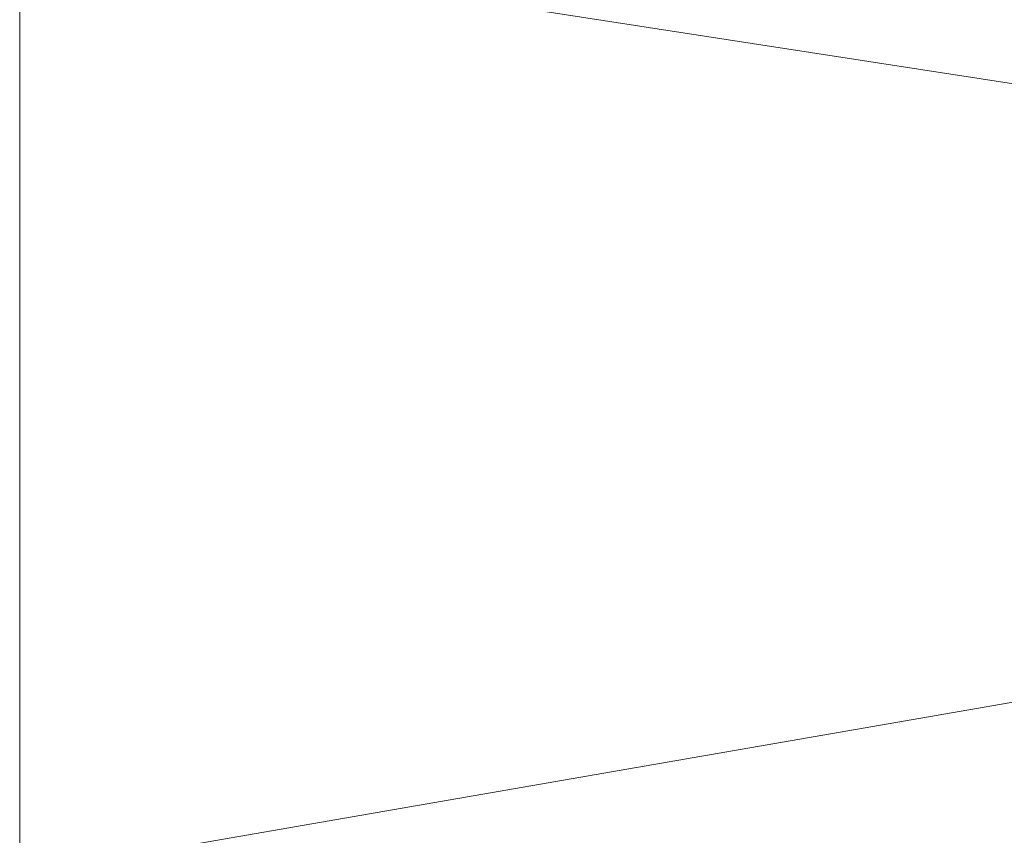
# Model space of a CAD drawing. Header units: millimetres. Extents: x -57 to 57, y 0 to 70.
# Tile 422 of 656: x 0 to 1.51, y 7.5 to 8.75. Entities that reach past the tile are written whole.
import ezdxf

# ---------------------------------------------------------------- set-up
doc = ezdxf.new("R2010")
doc.units = ezdxf.units.MM
doc.layers.add('A-GENM', color=13, linetype='Continuous')

# ---------------------------------------------------------------- blocks, each defined once
blk = doc.blocks.new('MODEL_FFAS1M22-709500BF0 - MODEL_FFAS1M22-709500BF0-480119-Preview')
at = {"layer": 'A-GENM', "lineweight": 9}
mesh = blk.add_polyface(dxfattribs=at)
corners = [(-5.0657, -5.066, 56.8507), (0, -5.5844, 56.8749), (0, -4.1883, 57.0312), (0, -10, -23.65), (-3.0578, -10, -22.6565), (-2.6929, -9.9287, -29.9664), (-6.1155, -10, -21.6629), (-6.4416, -9.8988, -30.6257), (0, -7.4399, 53.833), (-6.9433, -6.9114, 54.789), (-4.4115, -8.2059, 50.5986), (-4.4562, -9.6404, -37.4108), (0, -8.8871, -46.4789), (0, -9.7858, -34.6461), (-5.9718, -5.8252, -56.4286), (0, -6.3179, -56.2968), (-6.9433, -6.9114, -54.789), (-11.8413, -6.0372, -55.3412), (0, -7.4399, -53.833), (-9.4187, -8.4572, 48.5217), (-4.4115, -8.2059, -50.5986), (-9.4187, -8.4572, -48.5217), (0, -8.8871, 46.4789), (-5.3406, -9.0747, 44.5411), (-7.136, -5.9228, 56.2288), (0, -6.3179, 56.2968), (-5.3406, -9.0747, -44.5411), (-6.4416, -9.8988, 30.6257), (-4.4562, -9.6404, 37.4108), (-9.5568, -9.4436, 39.5971), (0, -10, 23.65), (0, -9.7858, 34.6461), (-2.6929, -9.9287, 29.9664), (-4.9831, -4.942, -56.8952), (-10.8657, -5.2312, -55.976), (-5.4702, -3.799, -57.0777), (-6.1155, -10, 21.6629), (-9.7916, -9.9149, 29.0683), (-9.7916, -9.9149, -29.0683), (-3.0578, -10, 22.6565), (-9.5568, -9.4436, -39.5971), (-7.6829, 0, -55.7464), (0, -1.3961, -57.3437), (-6.0264, -2.0526, -57.1565), (0, -2.7922, -57.1875), (0, -4.1883, -57.0312), (0, -5.5844, -56.8749), (-11.2944, -3.2796, -56.2753), (0, 0, -57.5), (-5.9504, -3.7308, 57.0386), (-10.8657, -5.2312, 55.976), (-7.6829, 0, 55.7464), (-7.492, -2.2071, 56.9769), (0, -1.3961, 57.3437), (0, 0, 57.5), (0, -2.7922, 57.1875), (-11.9376, -1.8164, -56.2278)]
mesh.append_faces([[corners[k] for k in face] for face in [(42, 41, 48)]], dxfattribs={"vtx0": -1})
mesh.append_faces([[corners[k] for k in face] for face in [(6, 7, 4), (22, 28, 31), (3, 5, 13), (30, 32, 39), (45, 35, 44), (46, 33, 45), (55, 49, 2)]], dxfattribs={"vtx0": -1, "vtx1": -1})
mesh.append_faces([[corners[k] for k in face] for face in [(8, 9, 10), (14, 15, 16), (16, 17, 14), (9, 19, 10), (16, 20, 21), (22, 10, 23), (21, 20, 26), (27, 28, 29), (0, 24, 1), (33, 34, 35), (16, 18, 20), (29, 28, 23), (36, 27, 37), (38, 7, 6), (11, 5, 7), (11, 7, 40), (28, 32, 31), (40, 21, 26), (5, 11, 13), (32, 27, 39), (7, 5, 4), (27, 32, 28), (41, 42, 43), (44, 35, 43), (35, 45, 33), (14, 33, 46), (43, 35, 47), (34, 33, 14), (0, 49, 50), (51, 52, 53), (55, 52, 49), (24, 0, 50), (24, 9, 25), (26, 12, 11), (12, 26, 20), (40, 26, 11), (23, 10, 19), (29, 23, 19), (22, 23, 28), (41, 43, 56), (2, 49, 0)]], dxfattribs={"vtx0": -1, "vtx1": -1, "vtx2": -1})
mesh.append_faces([[corners[k] for k in face] for face in [(0, 1, 2), (11, 12, 13), (24, 25, 1), (9, 8, 25), (14, 46, 15), (52, 55, 53)]], dxfattribs={"vtx0": -1, "vtx2": -1})
mesh.append_faces([[corners[k] for k in face] for face in [(3, 4, 5), (15, 18, 16), (30, 31, 32), (36, 39, 27), (42, 44, 43), (18, 12, 20), (22, 8, 10)]], dxfattribs={"vtx1": -1, "vtx2": -1})
mesh.append_faces([[corners[k] for k in face] for face in [(53, 54, 51)]], dxfattribs={"vtx2": -1})

msp = doc.modelspace()

# ---------------------------------------------------------------- block references
at = {"layer": 'A-GENM', "lineweight": 9, "rotation": 180}
msp.add_blockref('MODEL_FFAS1M22-709500BF0 - MODEL_FFAS1M22-709500BF0-480119-Preview', (0, 0), dxfattribs=at)

doc.saveas('drawing.dxf')
